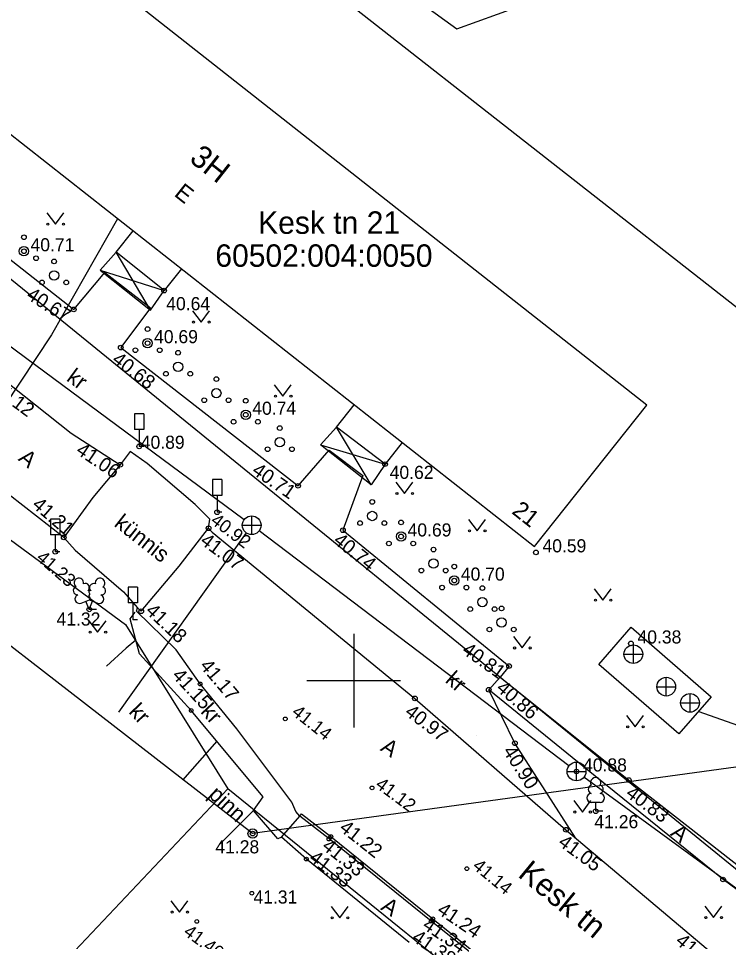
# Model space of a CAD drawing. Extents: x 641898 to 642452, y 6471715 to 6472255.
# Drawn here: x 642032.09 to 642070.02, y 6472036.05 to 6472085.4 of the extents above; entities that cross this region are included whole.
import ezdxf

# ---------------------------------------------------------------- set-up
doc = ezdxf.new("R2010")
doc.units = 0
for name, color, linetype in [('HALJASTUS', 7, 'Continuous'), ('HOONE', 7, 'Continuous'), ('HOONEDET', 7, 'Continuous'), ('KKAEV', 7, 'Continuous'), ('KORGUS-EH2000', 7, 'Continuous'), ('KTRASS', 7, 'Continuous'), ('LIIKLUS', 7, 'Continuous'), ('MOOTPIIR', 7, 'Continuous'), ('MPOHULIIN', 7, 'Continuous'), ('PIIR', 7, 'Continuous'), ('POST', 7, 'Continuous'), ('PUU', 7, 'Continuous'), ('SITRASS', 7, 'Continuous'), ('TEE', 7, 'Continuous'), ('VORK', 7, 'Continuous')]:
    doc.layers.add(name, color=color, linetype=linetype)

msp = doc.modelspace()

# ---------------------------------------------------------------- linework, layer by layer
at = {"layer": 'HALJASTUS'}
for p, q in [((642033.597, 6472075.006), (642034.061, 6472074.399)), ((642034.061, 6472074.399), (642034.506, 6472075.006)), ((642041.379, 6472069.776), (642041.842, 6472069.169)), ((642041.842, 6472069.169), (642042.288, 6472069.776)), ((642045.754, 6472065.81), (642046.218, 6472065.203)), ((642046.218, 6472065.203), (642046.663, 6472065.81)), ((642052.244, 6472060.609), (642052.707, 6472060.002)), ((642052.707, 6472060.002), (642053.153, 6472060.609)), ((642056.12, 6472058.611), (642056.583, 6472058.004)), ((642056.583, 6472058.004), (642057.029, 6472058.611)), ((642062.844, 6472054.909), (642063.308, 6472054.302)), ((642063.308, 6472054.302), (642063.753, 6472054.909)), ((642035.855, 6472053.2), (642036.318, 6472052.594)), ((642036.318, 6472052.594), (642036.764, 6472053.2)), ((642058.528, 6472052.353), (642058.991, 6472051.746)), ((642058.991, 6472051.746), (642059.437, 6472052.353)), ((642064.568, 6472048.142), (642065.032, 6472047.535)), ((642065.032, 6472047.535), (642065.477, 6472048.142)), ((642061.747, 6472043.584), (642062.21, 6472042.977)), ((642062.21, 6472042.977), (642062.656, 6472043.584)), ((642040.231, 6472038.236), (642040.694, 6472037.629)), ((642040.694, 6472037.629), (642041.14, 6472038.236)), ((642048.787, 6472037.923), (642049.25, 6472037.316)), ((642049.25, 6472037.316), (642049.696, 6472037.923)), ((642068.745, 6472037.938), (642069.208, 6472037.332)), ((642069.208, 6472037.332), (642069.654, 6472037.938))]:
    msp.add_line(p, q, dxfattribs=at)
for centre in [(642033.66, 6472074.399), (642034.489, 6472074.399), (642041.441, 6472069.169), (642042.27, 6472069.169), (642045.817, 6472065.203), (642046.645, 6472065.203), (642052.306, 6472060.002), (642053.135, 6472060.002), (642056.182, 6472058.004), (642057.011, 6472058.004), (642062.907, 6472054.302), (642063.735, 6472054.302), (642035.917, 6472052.594), (642036.746, 6472052.594), (642058.59, 6472051.746), (642059.419, 6472051.746), (642064.631, 6472047.535), (642065.459, 6472047.535), (642061.809, 6472042.977), (642062.638, 6472042.977), (642040.293, 6472037.629), (642041.122, 6472037.629), (642048.849, 6472037.316), (642049.678, 6472037.316), (642068.807, 6472037.332), (642069.636, 6472037.332)]:
    msp.add_circle(centre, 0.055, dxfattribs=at)
at = {"layer": 'HOONE'}
for points in [[(642065.653, 6472064.719), (642027.624, 6472094.67), (642021.622, 6472087.119), (642059.651, 6472057.168), (642065.653, 6472064.719)], [(642040.79, 6472072.022), (642039.867, 6472070.85), (642037.306, 6472072.896), (642038.215, 6472074.05)], [(642052.583, 6472062.734), (642051.668, 6472061.572), (642049.081, 6472063.546), (642050.027, 6472064.747)]]:
    msp.add_lwpolyline(points, dxfattribs=at)
at = {"layer": 'HOONEDET'}
for p, q in [((642039.147, 6472069.802), (642037.306, 6472072.896)), ((642036.451, 6472071.94), (642039.867, 6472070.85)), ((642050.93, 6472060.473), (642049.081, 6472063.546)), ((642048.226, 6472062.606), (642051.668, 6472061.572))]:
    msp.add_line(p, q, dxfattribs=at)
for points in [[(642037.306, 6472072.896), (642036.451, 6472071.94), (642039.147, 6472069.802), (642039.867, 6472070.85)], [(642051.668, 6472061.572), (642050.93, 6472060.473), (642048.226, 6472062.606), (642049.081, 6472063.546)]]:
    msp.add_lwpolyline(points, dxfattribs=at)
at = {"layer": 'KKAEV'}
for p, q in [((642044.545, 6472057.805), (642044.545, 6472058.805)), ((642044.045, 6472058.305), (642045.045, 6472058.305)), ((642064.932, 6472050.915), (642064.932, 6472051.915)), ((642064.432, 6472051.415), (642065.432, 6472051.415)), ((642066.692, 6472049.177), (642066.692, 6472050.177)), ((642066.192, 6472049.677), (642067.192, 6472049.677)), ((642067.96, 6472048.313), (642067.96, 6472049.313)), ((642067.46, 6472048.813), (642068.46, 6472048.813)), ((642061.896, 6472044.643), (642061.896, 6472045.643)), ((642061.396, 6472045.143), (642062.396, 6472045.143))]:
    msp.add_line(p, q, dxfattribs=at)
msp.add_lwpolyline([(642067.355, 6472047.15), (642063.088, 6472050.868), (642064.816, 6472052.851), (642069.083, 6472049.132), (642067.355, 6472047.15)], dxfattribs=at)
for centre in [(642044.545, 6472058.305), (642064.932, 6472051.415), (642066.692, 6472049.677), (642067.96, 6472048.813), (642061.896, 6472045.143)]:
    msp.add_circle(centre, 0.5, dxfattribs=at)
at = {"layer": 'KORGUS-EH2000'}
for centre, radius in [((642032.381, 6472072.951), 0.125), ((642039.867, 6472070.85), 0.125), ((642035.04, 6472069.842), 0.125), ((642037.552, 6472067.801), 0.125), ((642038.981, 6472068.04), 0.125), ((642044.227, 6472064.213), 0.125), ((642038.535, 6472062.517), 0.125), ((642037.522, 6472061.54), 0.125), ((642051.668, 6472061.572), 0.125), ((642047.021, 6472060.414), 0.125), ((642042.699, 6472059.003), 0.125), ((642042.243, 6472058.147), 0.125), ((642049.417, 6472058.038), 0.125), ((642034.51, 6472057.658), 0.125), ((642052.523, 6472057.706), 0.125), ((642034.052, 6472056.89), 0.125), ((642059.729, 6472056.857), 0.125), ((642055.368, 6472055.346), 0.125), ((642035.869, 6472053.811), 0.125), ((642038.645, 6472053.707), 0.125), ((642064.805, 6472051.986), 0.125), ((642058.292, 6472050.781), 0.125), ((642041.79, 6472049.823), 0.1), ((642057.209, 6472049.515), 0.125), ((642053.261, 6472049.049), 0.125), ((642041.317, 6472048.404), 0.1), ((642046.34, 6472047.955), 0.1), ((642058.609, 6472046.656), 0.125), ((642061.896, 6472045.143), 0.125), ((642064.692, 6472044.68), 0.125), ((642050.974, 6472044.266), 0.1), ((642062.921, 6472043.018), 0.125), ((642044.597, 6472041.824), 0.125), ((642048.774, 6472041.661), 0.1), ((642061.334, 6472042.026), 0.125), ((642048.669, 6472041.531), 0.1), ((642047.466, 6472040.459), 0.1), ((642056.038, 6472039.948), 0.1), ((642069.722, 6472039.369), 0.125), ((642044.553, 6472038.634), 0.1), ((642054.223, 6472037.267), 0.1), ((642041.61, 6472037.129), 0.1), ((642054.134, 6472037.142), 0.1)]:
    msp.add_circle(centre, radius, dxfattribs=at)
at = {"layer": 'KTRASS'}
for points in [[(642044.143, 6472058.603), (642009.562, 6472084.224)], [(642044.255, 6472057.897), (642037.44, 6472048.306)], [(642061.491, 6472045.437), (642044.943, 6472058.003)], [(642074.26, 6472046.285), (642068.404, 6472048.354)], [(642075.289, 6472035.348), (642062.294, 6472044.84)]]:
    msp.add_lwpolyline(points, dxfattribs=at)
at = {"layer": 'LIIKLUS'}
for p, q in [((642038.285, 6472064.267), (642038.285, 6472063.417)), ((642038.785, 6472064.267), (642038.285, 6472064.267)), ((642038.785, 6472064.267), (642038.785, 6472063.417)), ((642038.785, 6472063.417), (642038.285, 6472063.417)), ((642038.535, 6472063.417), (642038.535, 6472062.517)), ((642038.785, 6472062.517), (642038.535, 6472062.517)), ((642042.449, 6472060.753), (642042.449, 6472059.903)), ((642042.949, 6472060.753), (642042.449, 6472060.753)), ((642042.949, 6472060.753), (642042.949, 6472059.903)), ((642042.949, 6472059.903), (642042.449, 6472059.903)), ((642042.699, 6472059.903), (642042.699, 6472059.003)), ((642042.949, 6472059.003), (642042.699, 6472059.003)), ((642033.802, 6472058.64), (642033.802, 6472057.79)), ((642034.302, 6472058.64), (642033.802, 6472058.64)), ((642034.302, 6472058.64), (642034.302, 6472057.79)), ((642034.302, 6472057.79), (642033.802, 6472057.79)), ((642034.052, 6472057.79), (642034.052, 6472056.89)), ((642034.302, 6472056.89), (642034.052, 6472056.89)), ((642037.942, 6472055.001), (642037.942, 6472054.151)), ((642038.442, 6472055.001), (642037.942, 6472055.001)), ((642038.442, 6472055.001), (642038.442, 6472054.151)), ((642038.442, 6472054.151), (642037.942, 6472054.151)), ((642038.192, 6472054.151), (642038.192, 6472053.251)), ((642038.442, 6472053.251), (642038.192, 6472053.251))]:
    msp.add_line(p, q, dxfattribs=at)
at = {"layer": 'MOOTPIIR'}
msp.add_lwpolyline([(642014.306, 6472085.384), (642027.67, 6472104.979), (642055.501, 6472084.843), (642081.563, 6472094.262), (642123.938, 6472142.273), (642065.721, 6472244.475), (642008.922, 6472196.948), (642003.347, 6472200.453), (641979.65, 6472162.756), (641979.65, 6472162.756), (641986.045, 6472158.736), (642004.269, 6472142.365), (641987.048, 6472123.488), (641970.482, 6472097.889), (641986.758, 6472084.396)], close=True, dxfattribs=at)
at = {"layer": 'MPOHULIIN'}
msp.add_lwpolyline([(642355.522, 6471813.313), (642331.534, 6471832.393), (642302.222, 6471855.921), (642271.629, 6471880.301), (642234.793, 6471909.555), (642198.436, 6471939.015), (642169.975, 6471961.956), (642133.076, 6471995.171), (642102.99, 6472021.089), (642074.552, 6472045.947), (642044.597, 6472041.824), (642019.939, 6472060.923), (641980.015, 6472091.706), (641945.513, 6472065.466), (641932.178, 6472056.628)], dxfattribs=at)
at = {"layer": 'PIIR'}
for p, q in [((642016.19, 6472112.51), (642089.96, 6472054.66)), ((642074.19, 6472036.84), (642017.33, 6472083.13)), ((642018.53, 6472067.16), (642037.8, 6472053)), ((642037.8, 6472053), (642043.28, 6472044.21)), ((642043.28, 6472044.21), (642015.37, 6472014.73)), ((642061.48, 6472029.49), (642043.28, 6472044.21))]:
    msp.add_line(p, q, dxfattribs=at)
at = {"layer": 'POST'}
msp.add_circle((642044.597, 6472041.824), 0.25, dxfattribs=at)
at = {"layer": 'PUU'}
for p, q in [((642035.429, 6472054.146), (642035.874, 6472054.321)), ((642035.869, 6472053.811), (642035.694, 6472054.251)), ((642035.869, 6472053.811), (642036.049, 6472054.251)), ((642035.874, 6472054.321), (642036.314, 6472054.141)), ((642036.249, 6472053.811), (642035.869, 6472053.811)), ((642063.161, 6472043.493), (642062.681, 6472043.493)), ((642062.921, 6472043.018), (642062.921, 6472043.493)), ((642063.301, 6472043.018), (642062.921, 6472043.018))]:
    msp.add_line(p, q, dxfattribs=at)
msp.add_lwpolyline([(642035.874, 6472054.816), (642035.854, 6472054.741), (642035.854, 6472054.721), (642035.864, 6472054.691), (642035.884, 6472054.656), (642035.889, 6472054.636), (642035.874, 6472054.601), (642035.849, 6472054.551), (642035.844, 6472054.526), (642035.849, 6472054.511), (642035.859, 6472054.481), (642035.894, 6472054.421), (642035.899, 6472054.401), (642035.894, 6472054.381), (642035.879, 6472054.346), (642035.874, 6472054.321)], dxfattribs=at)
for centre, radius in [((642032.381, 6472073.701), 0.125), ((642032.381, 6472072.951), 0.25), ((642033.031, 6472072.576), 0.125), ((642033.991, 6472072.41), 0.125), ((642033.991, 6472071.66), 0.25), ((642033.341, 6472071.285), 0.125), ((642034.641, 6472071.285), 0.125), ((642038.981, 6472068.79), 0.125), ((642038.981, 6472068.04), 0.25), ((642038.331, 6472067.665), 0.125), ((642039.631, 6472067.665), 0.125), ((642040.616, 6472067.529), 0.125), ((642040.616, 6472066.779), 0.25), ((642039.966, 6472066.404), 0.125), ((642041.266, 6472066.404), 0.125), ((642042.658, 6472066.117), 0.125), ((642042.658, 6472065.367), 0.25), ((642042.008, 6472064.992), 0.125), ((642043.308, 6472064.992), 0.125), ((642044.227, 6472064.963), 0.125), ((642044.227, 6472064.213), 0.25), ((642043.577, 6472063.838), 0.125), ((642044.877, 6472063.838), 0.125), ((642046.046, 6472063.497), 0.125), ((642046.046, 6472062.747), 0.25), ((642045.396, 6472062.372), 0.125), ((642046.696, 6472062.372), 0.125), ((642050.985, 6472059.551), 0.125), ((642050.985, 6472058.801), 0.25), ((642050.335, 6472058.426), 0.125), ((642051.635, 6472058.426), 0.125), ((642052.523, 6472058.456), 0.125), ((642052.523, 6472057.706), 0.25), ((642051.873, 6472057.331), 0.125), ((642053.173, 6472057.331), 0.125), ((642054.258, 6472057.008), 0.125), ((642054.258, 6472056.258), 0.25), ((642055.368, 6472056.096), 0.125), ((642053.608, 6472055.883), 0.125), ((642054.908, 6472055.883), 0.125), ((642055.368, 6472055.346), 0.25), ((642054.718, 6472054.971), 0.125), ((642056.018, 6472054.971), 0.125), ((642056.867, 6472054.949), 0.125), ((642056.867, 6472054.199), 0.25), ((642056.217, 6472053.824), 0.125), ((642057.517, 6472053.824), 0.125), ((642057.891, 6472053.859), 0.125), ((642057.891, 6472053.109), 0.25), ((642057.241, 6472052.734), 0.125), ((642058.541, 6472052.734), 0.125)]:
    msp.add_circle(centre, radius, dxfattribs=at)
for centre, radius, start, end in [((642035.312, 6472055.225), 0.256, 111.5027, 232.5173), ((642035.312, 6472055.225), 0.256, 350.4856, 111.5002), ((642035.647, 6472054.975), 0.224, 308.5041, 111.5725), ((642036.11, 6472054.97), 0.225, 67.7016, 230.5126), ((642036.448, 6472055.216), 0.256, 67.6168, 188.6314), ((642036.448, 6472055.216), 0.256, 306.5997, 67.6143), ((642035.238, 6472054.814), 0.224, 111.4304, 274.4987), ((642035.343, 6472054.369), 0.237, 111.5014, 291.5004), ((642035.873, 6472054.578), 0.237, 66.7655, 111.5015), ((642036.404, 6472054.361), 0.237, 247.6166, 67.6155), ((642036.515, 6472054.804), 0.224, 264.6183, 67.6866), ((642062.921, 6472044.538), 0.277, 332.5799, 207.4201), ((642062.751, 6472044.191), 0.233, 109.0217, 253.1415), ((642063.091, 6472044.191), 0.233, 286.8508, 70.9859), ((642062.684, 6472043.73), 0.238, 90.0016, 269.3953), ((642063.158, 6472043.73), 0.238, 270.6047, 89.9984)]:
    msp.add_arc(centre, radius, start, end, dxfattribs=at)
at = {"layer": 'SITRASS'}
msp.add_lwpolyline([(642037.373, 6472074.688), (642033.85, 6472068.485), (642030.487, 6472063.43), (642028.405, 6472060.341), (642026.092, 6472057.029)], dxfattribs=at)
at = {"layer": 'TEE'}
for p, q in [((642042.68, 6472046.766), (642040.85, 6472044.671)), ((642056.556, 6472047.067), (642056.557, 6472047.066)), ((642044.643, 6472043.06), (642042.862, 6472041.283))]:
    msp.add_line(p, q, dxfattribs=at)
for points in [[(642003.242, 6472086.858), (642003.491, 6472086.884), (642008.621, 6472087.685), (642012.666, 6472085.497), (642017.972, 6472082.626), (642023.535, 6472079.305), (642024.936, 6472081.09), (642027.104, 6472079.457), (642025.745, 6472077.14), (642035.04, 6472069.842), (642036.698, 6472071.809), (642039.147, 6472069.927), (642037.552, 6472067.801), (642047.021, 6472060.414), (642048.68, 6472062.323), (642050.484, 6472060.969), (642049.417, 6472058.038), (642058.292, 6472050.781), (642057.815, 6472050.19)], [(641990.636, 6472078.487), (642002.72, 6472078.372), (642012.507, 6472076.145), (642014.232, 6472075.365), (642023.299, 6472071.264), (642031.072, 6472066.254), (642034.901, 6472063.222), (642037.522, 6472061.54), (642036.061, 6472059.791), (642034.51, 6472057.658), (642030.842, 6472060.508), (642021.032, 6472066.402), (642011.197, 6472070.252), (642007.439, 6472071.36), (642000.586, 6472072.315), (641991.524, 6472072.15)], [(642034.51, 6472057.658), (642035.122, 6472056.977), (642037.704, 6472054.74), (642038.455, 6472053.884), (642038.645, 6472053.707), (642040.672, 6472056.127), (642042.243, 6472058.147), (642042.313, 6472058.624), (642041.531, 6472059.409), (642038.964, 6472061.602), (642038.048, 6472062.246), (642038.048, 6472062.246), (642037.522, 6472061.54), (642036.061, 6472059.791), (642034.51, 6472057.658)], [(642052.964, 6472035.998), (642047.466, 6472040.459), (642046.133, 6472041.628), (642047.12, 6472042.756), (642046.907, 6472043.007), (642046.682, 6472043.5), (642043.75, 6472047.42), (642041.79, 6472049.823), (642040.517, 6472051.653), (642038.385, 6472053.712), (642038.451, 6472053.887), (642038.645, 6472053.707), (642040.672, 6472056.127), (642042.243, 6472058.147), (642042.432, 6472057.934), (642053.261, 6472049.049), (642061.334, 6472042.026), (642069.493, 6472035.132)], [(642046.133, 6472041.628), (642045.951, 6472041.537), (642044.643, 6472043.06), (642045.151, 6472043.795), (642041.317, 6472048.404), (642038.551, 6472051.432), (642038.051, 6472053.299), (642038.314, 6472053.663)], [(642038.355, 6472052.162), (642037.832, 6472051.733), (642036.784, 6472050.773)], [(642074.504, 6472035.529), (642073.973, 6472036.136), (642072.852, 6472037.067), (642069.722, 6472039.369), (642062.895, 6472044.891), (642057.209, 6472049.515), (642057.815, 6472050.19), (642064.692, 6472044.68), (642073.313, 6472037.937), (642074.955, 6472036.833), (642077.148, 6472035.23)], [(642061.844, 6472041.595), (642058.609, 6472046.656), (642057.209, 6472049.515)], [(642047.12, 6472042.756), (642047.212, 6472042.874), (642048.774, 6472041.661), (642054.223, 6472037.267), (642059.637, 6472032.921), (642061.148, 6472031.643), (642061.051, 6472031.528), (642059.542, 6472032.805), (642054.129, 6472037.15), (642048.681, 6472041.543), (642047.12, 6472042.756)]]:
    msp.add_lwpolyline(points, dxfattribs=at)
at = {"layer": 'VORK'}
for p, q in [((642050, 6472052.5), (642050, 6472047.5)), ((642047.5, 6472050), (642052.5, 6472050))]:
    msp.add_line(p, q, dxfattribs=at)

# ---------------------------------------------------------------- texts
at = {"layer": 'HOONE'}
for s, height, p in [('3H', 1.2, (642041.158, 6472077.795)), ('E', 0.9, (642040.356, 6472075.946)), ('21', 0.9, (642058.393, 6472058.971))]:
    msp.add_text(s, height=height, rotation=321.7761, dxfattribs=at).set_placement(p)
at = {"layer": 'KORGUS-EH2000'}
for s, p in [('40.71', (642032.731, 6472072.951)), ('40.64', (642039.982, 6472069.803)), ('40.69', (642039.331, 6472068.04)), ('40.74', (642044.577, 6472064.213)), ('40.89', (642038.622, 6472062.394)), ('40.62', (642051.917, 6472060.784)), ('40.69', (642052.873, 6472057.706)), ('40.59', (642060.079, 6472056.857)), ('40.70', (642055.718, 6472055.346)), ('41.32', (642034.122, 6472052.945)), ('40.38', (642065.155, 6472051.986)), ('40.88', (642062.246, 6472045.143)), ('41.26', (642062.852, 6472042.11)), ('41.28', (642042.606, 6472040.767)), ('41.31', (642044.64, 6472038.083))]:
    msp.add_text(s, height=0.7, dxfattribs=at).set_placement(p)
for s, height, rotation, p in [('40.67', 0.75, 327.4669, (642032.454, 6472070.456)), ('40.68', 0.75, 322.634, (642037.029, 6472067.045)), ('41.12', 0.75, 323.4547, (642030.566, 6472065.549)), ('41.06', 0.75, 326.1695, (642035.109, 6472062.167)), ('40.71', 0.75, 325.3048, (642044.504, 6472061.095)), ('41.21', 0.75, 318.9725, (642032.766, 6472059.321)), ('40.92', 0.7, 322.7532, (642042.3, 6472058.447)), ('41.07', 0.75, 323.0461, (642041.742, 6472057.357)), ('40.74', 0.75, 320.9806, (642048.856, 6472057.395)), ('41.23', 0.7, 318.8535, (642032.993, 6472056.497)), ('41.18', 0.75, 316.6637, (642038.825, 6472053.667)), ('40.81', 0.75, 324.3963, (642055.722, 6472051.503)), ('41.17', 0.75, 310.2364, (642041.734, 6472050.768)), ('41.15', 0.75, 312.7094, (642040.248, 6472050.24)), ('40.86', 0.75, 319.1836, (642057.559, 6472049.515)), ('41.14', 0.7, 321.5627, (642046.638, 6472048.218)), ('40.97', 0.75, 322.6795, (642052.671, 6472048.21)), ('40.90', 0.75, 302.6328, (642057.936, 6472046.23)), ('41.12', 0.7, 323.4007, (642051.103, 6472044.332)), ('40.83', 0.75, 323.3715, (642064.471, 6472043.857)), ('41.22', 0.75, 321.6325, (642049.177, 6472042.027)), ('41.33', 0.75, 321.4044, (642048.245, 6472041.044)), ('41.05', 0.75, 323.695, (642060.862, 6472041.237)), ('41.33', 0.75, 322.8062, (642047.549, 6472040.399)), ('41.14', 0.7, 320.3767, (642056.293, 6472040.003)), ('41.24', 0.75, 325.905, (642054.397, 6472037.593)), ('41.40', 0.7, 323.8646, (642040.852, 6472036.453)), ('41.34', 0.75, 325.7843, (642053.616, 6472036.788)), ('41.38', 0.75, 325.8929, (642053.05, 6472036.128)), ('41.06', 0.75, 319.6096, (642067.129, 6472035.995))]:
    msp.add_text(s, height=height, rotation=rotation, dxfattribs=at).set_placement(p)
at = {"layer": 'PIIR'}
for s, p in [('Kesk tn 21', (642044.89, 6472073.885)), ('60502:004:0050', (642042.604, 6472072.122))]:
    msp.add_text(s, height=1.2, dxfattribs=at).set_placement(p)
at = {"layer": 'TEE'}
for s, height, rotation, p in [('kr', 0.85, 323.7812, (642034.606, 6472066.068)), ('A', 0.85, 320.1408, (642032.032, 6472061.805)), ('künnis', 0.85, 321.7856, (642037.148, 6472058.299)), ('kr', 0.85, 318.9788, (642054.837, 6472049.953)), ('kr', 0.85, 313.727, (642037.934, 6472048.297)), ('kr', 0.85, 313.0788, (642041.775, 6472048.308)), ('A', 0.85, 325.5327, (642051.372, 6472046.292)), ('pinn', 0.85, 317.0756, (642042.185, 6472043.837)), ('A', 0.85, 321.0324, (642066.865, 6472041.765)), ('Kesk tn', 1.2, 320.5425, (642058.712, 6472039.56)), ('A', 0.85, 325.5327, (642051.392, 6472037.786))]:
    msp.add_text(s, height=height, rotation=rotation, dxfattribs=at).set_placement(p)

doc.saveas('drawing.dxf')
